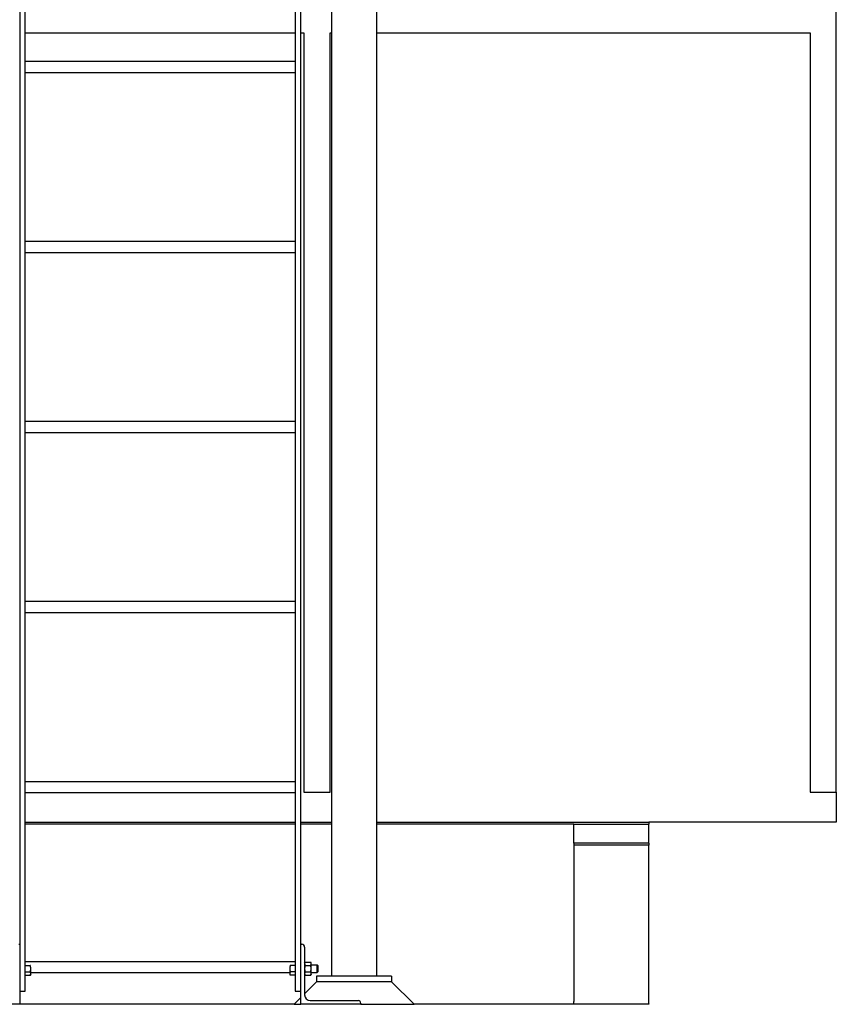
# Model space of a CAD drawing. Header units: inches. Extents: x 24 to 1128, y -69 to 748.
# Tile 540 of 656: x 989 to 1043, y 171 to 236. Entities that reach past the tile are written whole.
import ezdxf

# ---------------------------------------------------------------- set-up
doc = ezdxf.new("R2010")
doc.units = ezdxf.units.IN
doc.header["$LTSCALE"] = 32
doc.header["$MEASUREMENT"] = 0
doc.layers.add('Visible (ANSI)', color=7, linetype='Continuous', lineweight=30)

msp = doc.modelspace()

# ---------------------------------------------------------------- linework, layer by layer
at = {"layer": 'Visible (ANSI)'}
for p, q in [((1043.03453, 184.86817), (1043.03453, 338.73367)), ((988.57953, 274.04801), (988.57953, 171.60867)), ((988.95453, 171.60867), (988.95453, 274.04801)), ((1006.95453, 274.04801), (1006.95453, 171.60867)), ((1007.32953, 171.60867), (1007.32953, 274.04801)), ((1009.37453, 266.90444), (1009.37453, 172.60867)), ((1012.37453, 266.90444), (1012.37453, 172.60867)), ((988.95453, 235.48367), (1006.95453, 235.48367)), ((1007.32953, 235.48367), (1007.53453, 235.48367)), ((1007.53453, 235.48367), (1007.53453, 184.86817)), ((1009.28453, 235.48367), (1009.37453, 235.48367)), ((1009.28453, 184.86817), (1009.28453, 235.48367)), ((1012.37453, 235.48367), (1041.28453, 235.48367)), ((1041.28453, 235.48367), (1041.28453, 184.86817)), ((988.95453, 233.59367), (1006.95453, 233.59367)), ((988.95453, 232.84367), (1006.95453, 232.84367)), ((988.95453, 221.59367), (1006.95453, 221.59367)), ((988.95453, 220.84367), (1006.95453, 220.84367)), ((988.95453, 209.59367), (1006.95453, 209.59367)), ((988.95453, 208.84367), (1006.95453, 208.84367)), ((988.95453, 197.59367), (1006.95453, 197.59367)), ((988.95453, 196.84367), (1006.95453, 196.84367)), ((988.95453, 185.59367), (1006.95453, 185.59367)), ((988.95453, 184.84367), (1006.95453, 184.84367)), ((1007.53453, 184.86817), (1009.28453, 184.86817)), ((1041.28453, 184.86817), (1043.03453, 184.86817)), ((1043.03453, 184.86817), (1043.03453, 182.86817)), ((988.95453, 182.86817), (1006.95453, 182.86817)), ((1006.95453, 182.73367), (988.95453, 182.73367)), ((1006.95453, 182.73367), (988.95453, 182.73367)), ((1007.32953, 182.86817), (1009.37453, 182.86817)), ((1009.37453, 182.73367), (1007.32953, 182.73367)), ((1009.37453, 182.73367), (1007.32953, 182.73367)), ((1012.37453, 182.86817), (1030.53453, 182.86817)), ((1025.53453, 182.73367), (1012.37453, 182.73367)), ((1025.53453, 182.73367), (1012.37453, 182.73367)), ((1025.53453, 182.73367), (1030.53453, 182.73367)), ((1025.53453, 181.48367), (1025.53453, 182.73367)), ((1030.53453, 182.86817), (1030.53453, 182.73367)), ((1043.03453, 182.86817), (1030.53453, 182.86817)), ((1030.53453, 181.48367), (1030.53453, 182.73367)), ((1025.53453, 181.48367), (1025.53453, 181.34585)), ((1030.53453, 181.48367), (1025.53453, 181.48367)), ((1025.53453, 181.34585), (1025.53453, 170.94526)), ((1030.53453, 181.34585), (1025.53453, 181.34585)), ((1030.53453, 181.48367), (1030.53453, 181.34585)), ((1030.53453, 170.77197), (1030.53453, 181.34585)), ((988.51953, 174.73367), (988.57953, 174.73367)), ((988.57953, 174.73367), (988.57953, 170.73367)), ((1007.32953, 170.73367), (1007.32953, 174.73367)), ((1007.32953, 174.73367), (1007.38953, 174.73367)), ((1007.57953, 174.54367), (1007.57953, 171.36367)), ((988.95453, 173.59367), (1006.95453, 173.59367)), ((988.95454, 173.32518), (988.95454, 173.33606)), ((988.95454, 173.32518), (989.28504, 173.32518)), ((988.95454, 173.10867), (988.95454, 173.32518)), ((1006.95453, 173.32518), (1006.62402, 173.32518)), ((1006.95453, 173.33606), (1006.95453, 173.32518)), ((1006.95453, 173.32518), (1006.95453, 173.10867)), ((1007.57953, 173.48367), (1007.61303, 173.54168)), ((1007.61303, 173.54168), (1007.98404, 173.54168)), ((1007.61303, 173.32518), (1007.98404, 173.32518)), ((1008.01753, 173.48367), (1007.98404, 173.54168)), ((1008.01753, 173.43343), (1008.01753, 173.48367)), ((1008.01753, 173.10867), (1008.01753, 173.43343)), ((1008.01753, 173.35867), (1008.40876, 173.35867)), ((1008.40876, 172.85867), (1008.40876, 173.35867)), ((1008.45453, 173.31148), (1008.40876, 173.35867)), ((1008.45453, 173.31148), (1008.45453, 172.90586)), ((988.95454, 172.73367), (988.95453, 172.73367)), ((988.95454, 172.89216), (988.95454, 173.10867)), ((988.95454, 172.78391), (988.95454, 172.89216)), ((988.95454, 172.89216), (989.28504, 172.89216)), ((988.95454, 172.67566), (988.95454, 172.78391)), ((988.95454, 172.67566), (989.28504, 172.67566)), ((989.31854, 172.73367), (989.28504, 172.67566)), ((989.31854, 173.10867), (989.31854, 173.16367)), ((989.31854, 172.78391), (989.31854, 173.10867)), ((989.31854, 172.84367), (1006.59053, 172.84367)), ((989.31854, 172.73367), (989.31854, 172.78391)), ((1006.59053, 173.16367), (1006.59053, 173.10867)), ((1006.59053, 173.10867), (1006.59053, 172.78391)), ((1006.59053, 172.78391), (1006.59053, 172.73367)), ((1006.59053, 172.73367), (1006.62402, 172.67566)), ((1006.95453, 172.89216), (1006.62402, 172.89216)), ((1006.95453, 172.67566), (1006.62402, 172.67566)), ((1006.95453, 173.10867), (1006.95453, 172.89216)), ((1006.95453, 172.89216), (1006.95453, 172.78391)), ((1006.95453, 172.78391), (1006.95453, 172.67566)), ((1006.95453, 172.73367), (1006.95453, 172.73367)), ((1007.57953, 172.73367), (1007.61303, 172.67566)), ((1007.61303, 172.89216), (1007.98404, 172.89216)), ((1007.61303, 172.67566), (1007.98404, 172.67566)), ((1008.01753, 172.73367), (1007.98404, 172.67566)), ((1008.01753, 172.78391), (1008.01753, 173.10867)), ((1008.01753, 172.85867), (1008.40876, 172.85867)), ((1008.01753, 172.73367), (1008.01753, 172.78391)), ((1013.37453, 172.60867), (1008.37453, 172.60867)), ((1008.37453, 172.60867), (1008.37453, 172.23367)), ((1008.45453, 172.90586), (1008.40876, 172.85867)), ((1013.37453, 172.60867), (1013.37453, 172.23367)), ((1008.37453, 172.23367), (1007.57953, 171.43867)), ((1013.37453, 172.23367), (1008.37453, 172.23367)), ((1013.37453, 172.23367), (1008.37453, 172.23367)), ((1013.37453, 172.23367), (1014.87453, 170.73367)), ((988.57953, 171.60867), (988.95453, 171.60867)), ((1006.95453, 171.60867), (1007.32953, 171.60867)), ((988.57953, 170.73367), (984.57953, 170.73367)), ((1006.87453, 170.73367), (988.57953, 170.73367)), ((1007.32953, 171.18867), (1006.87453, 170.73367)), ((1006.87453, 170.73367), (1007.32953, 170.73367)), ((1011.32953, 170.73367), (1007.32953, 170.73367)), ((1007.95953, 170.98367), (1011.13953, 170.98367)), ((1011.32953, 170.79367), (1011.32953, 170.73367)), ((1011.32953, 170.73367), (1014.87453, 170.73367)), ((1025.53453, 170.73367), (1014.87453, 170.73367)), ((1025.53453, 170.73367), (1025.53453, 170.92109)), ((1025.53453, 170.77197), (1030.53453, 170.77197)), ((1030.53453, 170.73367), (1025.53453, 170.73367)), ((1030.53453, 170.77197), (1030.53453, 170.73367))]:
    msp.add_line(p, q, dxfattribs=at)
for centre, radius, start, end in [((1007.38953, 174.54367), 0.19, 0, 90), ((1007.95953, 171.36367), 0.38, 180, 270), ((1011.13953, 170.79367), 0.19, 0, 90), ((1025.70953, 170.92109), 0.175, 172.0602785, 180)]:
    msp.add_arc(centre, radius, start, end, dxfattribs=at)
for points, weights in [([(989.28504, 173.32518), (989.28822, 173.33068), (989.29108, 173.33606)], [1, 1.00348335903, 1.00632733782]), ([(989.31854, 173.10867), (989.31854, 173.20915), (989.28504, 173.32518)], [1, 1.0379548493, 1]), ([(1006.62402, 173.32518), (1006.59053, 173.20915), (1006.59053, 173.10867)], [1, 1.0379548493, 1]), ([(1006.61798, 173.33606), (1006.62084, 173.33068), (1006.62402, 173.32518)], [1.00632733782, 1.00348335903, 1]), ([(1007.61303, 173.54168), (1007.57953, 173.48367), (1007.57953, 173.43343)], [1, 1.0379548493, 1]), ([(1007.57953, 173.43343), (1007.57953, 173.38319), (1007.61303, 173.32518)], [1, 1.0379548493, 1]), ([(1007.61303, 173.32518), (1007.57953, 173.20915), (1007.57953, 173.10867)], [1, 1.0379548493, 1]), ([(1008.01753, 173.43343), (1008.01753, 173.48367), (1007.98404, 173.54168)], [1, 1.0379548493, 1]), ([(1007.98404, 173.32518), (1008.01753, 173.38319), (1008.01753, 173.43343)], [1, 1.0379548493, 1]), ([(1008.01753, 173.10867), (1008.01753, 173.20915), (1007.98404, 173.32518)], [1, 1.0379548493, 1]), ([(989.28504, 172.89216), (989.31854, 173.00819), (989.31854, 173.10867)], [1, 1.0379548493, 1]), ([(989.31854, 172.78391), (989.31854, 172.83415), (989.28504, 172.89216)], [1, 1.0379548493, 1]), ([(989.28504, 172.67566), (989.31854, 172.73367), (989.31854, 172.78391)], [1, 1.0379548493, 1]), ([(1006.59053, 173.10867), (1006.59053, 173.00819), (1006.62402, 172.89216)], [1, 1.0379548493, 1]), ([(1006.62402, 172.89216), (1006.59053, 172.83415), (1006.59053, 172.78391)], [1, 1.0379548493, 1]), ([(1006.59053, 172.78391), (1006.59053, 172.73367), (1006.62402, 172.67566)], [1, 1.0379548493, 1]), ([(1007.57953, 173.10867), (1007.57953, 173.00819), (1007.61303, 172.89216)], [1, 1.0379548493, 1]), ([(1007.61303, 172.89216), (1007.57953, 172.83415), (1007.57953, 172.78391)], [1, 1.0379548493, 1]), ([(1007.57953, 172.78391), (1007.57953, 172.73367), (1007.61303, 172.67566)], [1, 1.0379548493, 1]), ([(1007.98404, 172.89216), (1008.01753, 173.00819), (1008.01753, 173.10867)], [1, 1.0379548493, 1]), ([(1008.01753, 172.78391), (1008.01753, 172.83415), (1007.98404, 172.89216)], [1, 1.0379548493, 1]), ([(1007.98404, 172.67566), (1008.01753, 172.73367), (1008.01753, 172.78391)], [1, 1.0379548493, 1])]:
    msp.add_rational_spline(points, weights, degree=2, dxfattribs=at)

doc.saveas('drawing.dxf')
